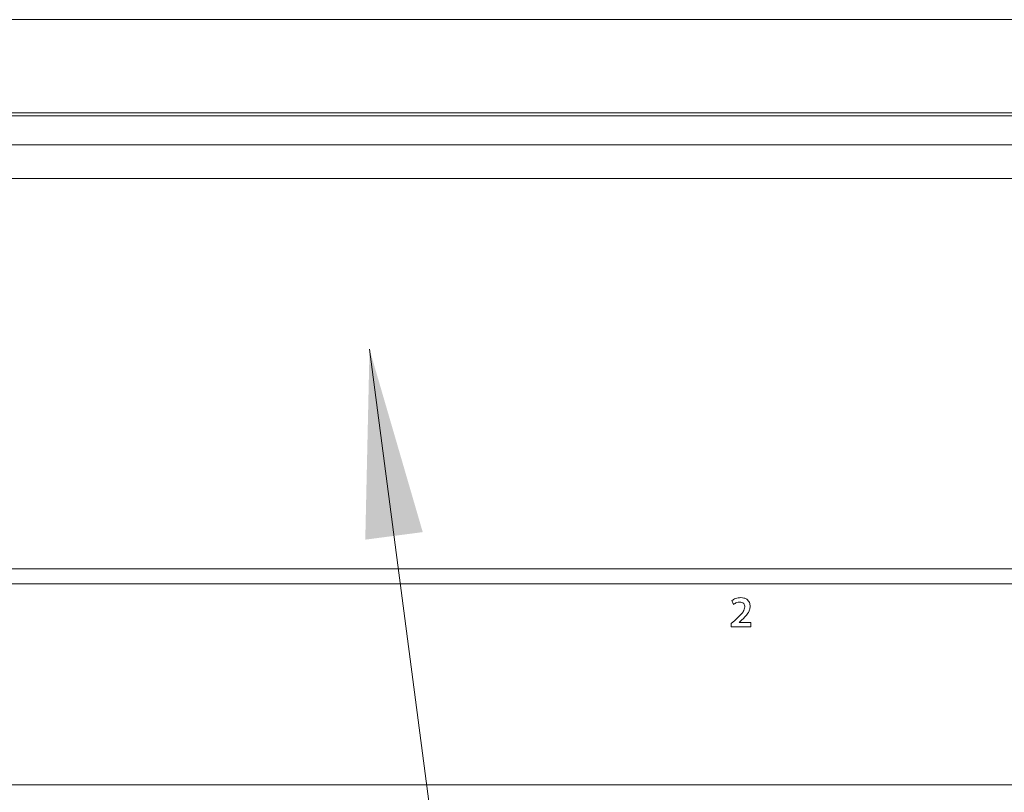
# Model space of a CAD drawing. Header units: millimetres. Extents: x 0 to 1118, y 0 to 864.
# Tile 286 of 390: x 852 to 869, y 404 to 417. Entities that reach past the tile are written whole.
import ezdxf

# ---------------------------------------------------------------- set-up
doc = ezdxf.new("R2010")
doc.units = ezdxf.units.MM
doc.styles.add('SLDTEXTSTYLE0', font='TXT', dxfattribs={"width": 0.605})
doc.dimstyles.new('SLDDIMSTYLE0', dxfattribs={"dimtxt": 3.175, "dimasz": 3.302, "dimexe": 0, "dimexo": 0.0625, "dimgap": 0.79375, "dimtad": 0, "dimtih": 1, "dimtoh": 1, "dimdec": 1, "dimlfac": 4, "dimrnd": 1e-09, "dimzin": 12, "dimdsep": 46, "dimtxsty": 'SLDTEXTSTYLE0', "dimsah": 1, "dimcen": 0.09, "dimadec": 0, "dimazin": 3, "dimtfac": 1, "dimtofl": 0, "dimtmove": 0, "dimatfit": 3, "dimfxl": 1, "dimfrac": 2, "dimtolj": 1, "dimtzin": 12, "dimarcsym": 0})

# ---------------------------------------------------------------- blocks, each defined once
blk = doc.blocks.new('_D_17')
at = {"color": 7, "linetype": 'Continuous', "lineweight": 0}
for p, q in [((900.769, 417.364), (739.354, 417.364)), ((740.954, 417.364), (740.954, 402.787)), ((740.954, 383.339), (740.954, 397.915)), ((785.651, 383.339), (739.354, 383.339))]:
    blk.add_line(p, q, dxfattribs=at)
for points in [[(740.954, 417.364), (740.446, 414.062), (741.462, 414.062)], [(740.954, 383.339), (741.462, 386.641), (740.446, 386.641)]]:
    blk.add_solid(points, dxfattribs=at)
at = {"color": 7, "linetype": 'Continuous', "lineweight": 0, "insert": (735.497, 402.008), "char_height": 3.175, "attachment_point": 1, "style": 'SLDTEXTSTYLE0'}
blk.add_mtext('136.1', dxfattribs=at)

msp = doc.modelspace()

# ---------------------------------------------------------------- linework, layer by layer
at = {"color": 9, "linetype": 'Continuous', "lineweight": 0}
for p, q in [((809.5606, 415.7268), (883.1281, 415.7268)), ((883.1281, 415.677), (809.5606, 415.677))]:
    msp.add_line(p, q, dxfattribs=at)
at = {"color": 7, "linetype": 'Continuous', "lineweight": 15}
for p, q in [((809.8444, 415.1661), (882.8443, 415.1661)), ((858.4728, 415.1661), (858.7209, 415.1661)), ((882.7219, 414.5771), (846.4719, 414.5771)), ((846.4719, 407.7271), (882.7219, 407.7271)), ((809.9719, 407.4681), (882.7219, 407.4681)), ((864.3719, 407.1725), (864.4002, 407.1046)), ((864.4228, 406.8238), (864.3625, 406.7688)), ((864.3625, 406.7688), (864.3625, 406.7107)), ((864.3625, 406.7107), (864.7054, 406.7107)), ((864.499, 406.7912), (864.5437, 406.8293)), ((864.499, 406.7897), (864.499, 406.7912)), ((864.7054, 406.7897), (864.499, 406.7897)), ((864.7054, 406.7107), (864.7054, 406.7897)), ((882.7219, 403.9431), (809.9719, 403.9431))]:
    msp.add_line(p, q, dxfattribs=at)
at = {"color": 7, "linetype": 'Continuous', "lineweight": 0}
msp.add_line((863.6514, 368.6663), (858.0199, 411.582), dxfattribs=at)
at = {"color": 7, "linetype": 'Continuous', "lineweight": 15}
for points, knots in [([(864.5287, 407.225), (864.4969, 407.2222), (864.4401, 407.2173), (864.3927, 407.1862), (864.3719, 407.1725)], [0, 0, 0, 0, 0.5597263, 1, 1, 1, 1]), ([(864.6935, 407.0712), (864.691, 407.0949), (864.6858, 407.1425), (864.6416, 407.1965), (864.5846, 407.2213), (864.5473, 407.2238), (864.5287, 407.225)], [0, 0, 0, 0, 0.2796219, 0.5586767, 0.7789366, 1, 1, 1, 1]), ([(864.4002, 407.1046), (864.4187, 407.1174), (864.4519, 407.1402), (864.4917, 407.1446), (864.5092, 407.1466)], [0, 0, 0, 0, 0.5602769, 1, 1, 1, 1]), ([(864.6, 407.0618), (864.5932, 407.0342), (864.5794, 406.9785), (864.5074, 406.9042), (864.4549, 406.8543), (864.4228, 406.8238)], [0, 0, 0, 0, 0.2774648, 0.5582823, 1, 1, 1, 1]), ([(864.5092, 407.1466), (864.5224, 407.1458), (864.5488, 407.1441), (864.5814, 407.1236), (864.598, 407.093), (864.5994, 407.0722), (864.6, 407.0618)], [0, 0, 0, 0, 0.2809688, 0.5589683, 0.7793555, 1, 1, 1, 1]), ([(864.5437, 406.8293), (864.5833, 406.8672), (864.6385, 406.9199), (864.6868, 407.0067), (864.6913, 407.0497), (864.6935, 407.0712)], [0, 0, 0, 0, 0.5603454, 0.7802486, 1, 1, 1, 1])]:
    msp.add_open_spline(points, degree=3, knots=knots, dxfattribs=at)
at = {"color": 7, "linetype": 'Continuous', "lineweight": 0}
msp.add_solid([(858.0199, 411.582), (857.9458, 408.2419), (858.9532, 408.3741)], dxfattribs=at)

# ---------------------------------------------------------------- dimensions: what is measured, and where the dimension line sits
dim = msp.add_linear_dim(base=(740.9545, 383.3386), p1=(902.3694, 417.3636), p2=(787.2514, 383.3386), angle=90, dimstyle='SLDDIMSTYLE0', dxfattribs=at)
dim.commit()
dim.dimension.update_dxf_attribs({"geometry": '_D_17', "text_midpoint": (740.9545, 400.3511), "dimtype": 160})

doc.saveas('drawing.dxf')
